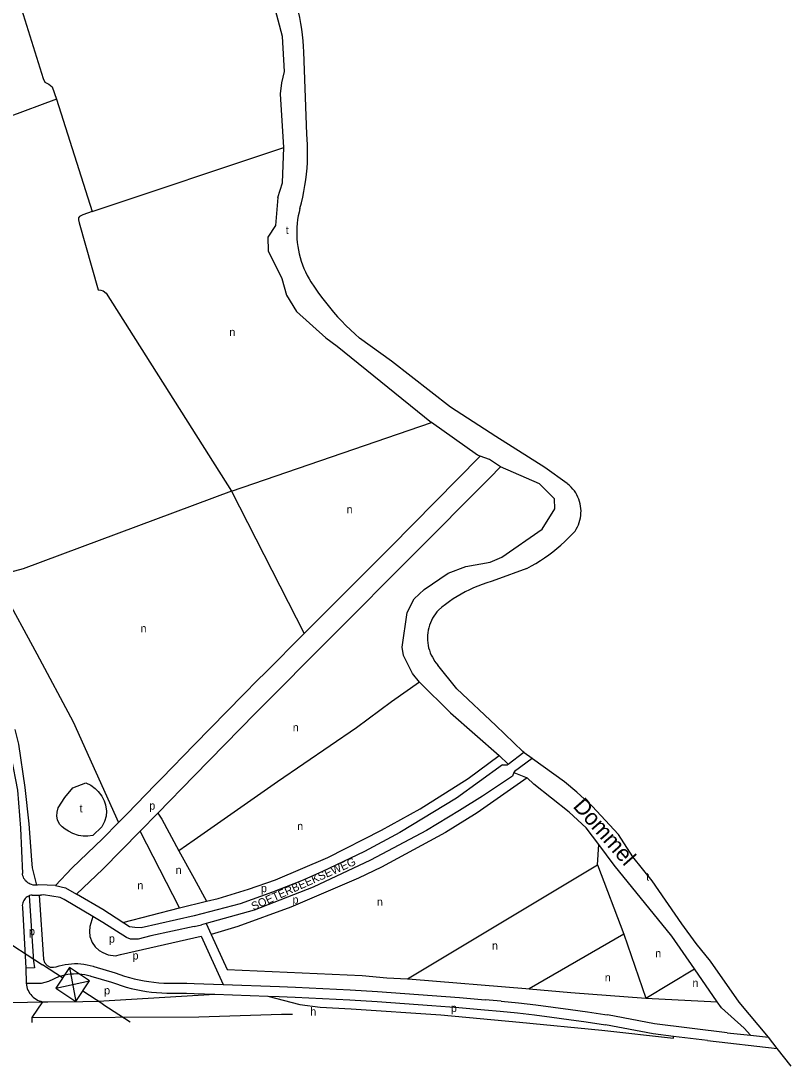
# Model space of a CAD drawing. Extents: x 161936 to 163647, y 386450 to 388633.
# Drawn here: x 163264 to 163647, y 386496 to 387015 of the extents above; entities that cross this region are included whole.
import ezdxf

# ---------------------------------------------------------------- set-up
doc = ezdxf.new("R2010")
doc.units = 0
for name, color, linetype in [('BLT_Basislijn', 7, 'Continuous'), ('BLT_Centroide', 7, 'Continuous'), ('BLT_Gemeentegrens', 7, 'Continuous'), ('BLT_Hoogspanningsmast_en_leidingen', 7, 'Continuous'), ('BLT_Straatnaam_verkleind', 7, 'Continuous'), ('BLT_Vlakafsluiter', 7, 'Continuous'), ('BLT_Waternaam_spoorwegen', 7, 'Continuous')]:
    doc.layers.add(name, color=color, linetype=linetype)

msp = doc.modelspace()

# ---------------------------------------------------------------- linework, layer by layer
at = {"layer": 'BLT_Basislijn'}
for p, q in [((163281.5, 386976.57), (163299.37, 386920.61)), ((163299.37, 386920.61), (163394.5, 386952.5)), ((163368.56, 386781.63), (163468.05, 386815.74)), ((163368.56, 386781.63), (163404.69, 386710.9)), ((163381.71, 386687.86), (163385.32, 386691.48)), ((163333.93, 386639.09), (163350, 386655.55)), ((163501.69, 386650.26), (163506.08, 386645.98)), ((163506.08, 386645.98), (163513.89, 386651.91)), ((163331.92, 386621.7), (163350, 386640.18)), ((163508.94, 386641.87), (163508.17, 386639.98)), ((163508.94, 386641.87), (163515.51, 386639.18)), ((163316.62, 386621.37), (163330.64, 386635.72)), ((163330.64, 386635.72), (163333.93, 386639.09)), ((163312.34, 386617.02), (163316.62, 386621.37)), ((163342.69, 386574.69), (163323.15, 386612.78)), ((163350, 386608.26), (163342.45, 386602.98)), ((163550.54, 386596.03), (163551.09, 386606.07)), ((163342.45, 386602.98), (163350, 386589.17)), ((163455.98, 386539.27), (163550.54, 386596.03)), ((163550.54, 386596.03), (163563.58, 386561.6)), ((163281.13, 386585.71), (163272.79, 386586.05)), ((163268, 386580.59), (163270.21, 386548.08)), ((163269.45, 386580.92), (163272.99, 386580.97)), ((163272.99, 386580.97), (163273.61, 386580.98)), ((163272.99, 386580.97), (163275.15, 386549.05)), ((163274.33, 386580.99), (163273.61, 386580.98)), ((163342.69, 386574.69), (163356.15, 386577.9)), ((163264.67, 386574.7), (163266.26, 386544.69)), ((163314.48, 386567.34), (163342.69, 386574.69)), ((163350, 386565.41), (163353.59, 386566.21)), ((163355.98, 386566.86), (163353.59, 386566.21)), ((163355.98, 386566.86), (163358.51, 386561.37)), ((163563.58, 386561.6), (163516.6, 386534.3)), ((163563.58, 386561.6), (163574.45, 386529.71)), ((163266.26, 386544.69), (163266.52, 386537.17)), ((163300.12, 386545.49), (163310.72, 386542.33)), ((163574.45, 386529.71), (163598.64, 386544.32)), ((163609.99, 386527.96), (163598.64, 386544.32)), ((163298.71, 386540.69), (163308.93, 386537.66)), ((163338.94, 386537.19), (163346.42, 386537.18)), ((163346.42, 386537.18), (163350, 386537.05)), ((163350, 386537.05), (163364.45, 386536.53)), ((163364.45, 386536.53), (163392.5, 386535.5)), ((163455.98, 386539.27), (163458.4, 386539.12)), ((163338.97, 386532.19), (163346.24, 386532.19)), ((163346.24, 386532.19), (163350, 386532.05)), ((163350, 386532.05), (163360.35, 386531.67)), ((163360.35, 386531.67), (163386.64, 386530.71)), ((163392.5, 386535.5), (163400.38, 386535.27)), ((163502.62, 386528.26), (163494.72, 386528.91)), ((163574.45, 386529.71), (163609.99, 386527.96)), ((163494.28, 386523.93), (163502.09, 386523.29)), ((163614.89, 386512.45), (163626.53, 386511.29)), ((163626.53, 386511.29), (163635.45, 386510.3)), ((163605.25, 386508.62), (163639.79, 386504.79))]:
    msp.add_line(p, q, dxfattribs=at)
for points in [[(163394.5, 386952.5), (163392.97, 386979.16), (163393.56, 386984.65), (163394.91, 386990.31), (163393.94, 387007.7), (163386.8, 387034.63), (163385.09, 387040.58), (163380.39, 387056.97), (163377.05, 387076.25), (163376.4, 387093.28), (163375.74, 387113.64), (163379.05, 387123.96), (163379.59, 387129.12)], [(163296.46, 387090.95), (163297.78, 387080.59), (163297.53, 387079.25), (163297.04, 387078.25), (163295.95, 387077.25), (163250.76, 387063.78), (163274.95, 386986.78), (163275.77, 386985.01), (163277.69, 386983.93), (163279.42, 386982.59), (163281.5, 386976.57)], [(163281.5, 386976.57), (163233.34, 386958.66), (163204.26, 386945.79), (163154.96, 386921.5)], [(163391.64, 386927.7), (163393.97, 386934.94), (163394.5, 386952.5)], [(163391.64, 386927.7), (163390.48, 386913.79), (163386.57, 386907.88)], [(163299.37, 386920.61), (163294.59, 386919), (163293.08, 386918.23), (163292.56, 386917.6), (163292.48, 386916.46), (163292.88, 386914.97), (163302.28, 386881.78), (163303.55, 386881.63), (163304.75, 386881.16), (163306.24, 386880.05), (163368.56, 386781.63)], [(163386.57, 386907.88), (163386.73, 386901.05), (163393.5, 386887.31), (163395.97, 386879.16), (163400.8, 386870.91)], [(163400.8, 386870.91), (163415.48, 386857.82), (163421.16, 386853.8), (163468.05, 386815.74)], [(163492.1, 386799.07), (163490.77, 386799.55), (163468.05, 386815.74)], [(163404.69, 386710.9), (163447.59, 386753.89), (163492.1, 386799.07)], [(163502.2, 386793.72), (163496.76, 386797.39), (163492.1, 386799.07)], [(163350, 386640.18), (163380.46, 386671.32), (163496.97, 386788.25), (163502.2, 386793.72)], [(163461.98, 386686.82), (163458.54, 386690.99), (163454.12, 386699.99), (163453.41, 386704.22), (163455.86, 386721.39), (163459.36, 386728.15), (163464.29, 386732.76), (163476.21, 386741.01), (163485, 386744.17), (163497.16, 386746.34), (163502.96, 386748.87), (163522.98, 386762.75), (163529.31, 386772.91), (163529.06, 386777.82), (163521.73, 386785.4), (163502.2, 386793.72)], [(163368.56, 386781.63), (163265.08, 386743.08), (163250.55, 386739.31)], [(163250.55, 386739.31), (163254.72, 386732.31), (163271.87, 386700.81)], [(163385.32, 386691.48), (163404.69, 386710.9)], [(163271.87, 386700.81), (163289.92, 386667.06), (163312.34, 386617.02)], [(163350, 386655.55), (163374.51, 386680.65), (163381.71, 386687.86)], [(163461.98, 386686.82), (163448.02, 386677.07), (163430.78, 386664.03), (163391.43, 386637.27), (163350, 386608.26)], [(163461.98, 386686.82), (163477.47, 386671.58), (163501.69, 386650.26)], [(163255.63, 386663.22), (163259.04, 386649.35), (163262.26, 386633.07), (163263.66, 386614.17), (163264.67, 386591.66)], [(163260.85, 386663.22), (163262.66, 386655.98), (163265.87, 386634.48), (163267.88, 386616.39), (163269.09, 386598.3), (163269.49, 386594.48), (163271.69, 386585.87)], [(163356.15, 386577.9), (163361.96, 386579.19), (163377.09, 386583.91), (163390.4, 386588.5), (163416.44, 386599.62), (163443.19, 386613.29), (163462.4, 386623.89), (163486.28, 386638.85), (163501.69, 386650.26)], [(163503.34, 386645.63), (163480.38, 386629.13), (163452.22, 386612.11), (163434.61, 386602.56), (163413.43, 386592.44), (163403.28, 386588.06), (163389, 386582.33), (163372.92, 386576.64), (163350, 386570.71)], [(163503.34, 386645.63), (163505.79, 386645.76), (163506.08, 386645.98)], [(163517.99, 386648.88), (163509.17, 386642.44), (163508.94, 386641.87)], [(163508.17, 386639.98), (163493.4, 386630.13), (163481.82, 386622.93), (163465.43, 386613.01), (163437.65, 386598.34), (163409.19, 386584.9), (163379.85, 386573.43), (163355.98, 386566.86)], [(163515.51, 386639.18), (163490.74, 386621.82), (163474.92, 386612.08), (163443.05, 386594.76), (163431.75, 386589.36), (163398.06, 386574.92), (163371.76, 386565.4), (163358.51, 386561.37)], [(163551.09, 386606.07), (163544.88, 386614.29), (163536.39, 386622.18), (163518.9, 386636.15), (163515.51, 386639.18)], [(163331.92, 386621.7), (163323.15, 386612.78)], [(163331.92, 386621.7), (163333.87, 386618.69), (163342.45, 386602.98)], [(163281.13, 386585.71), (163289.23, 386594.37), (163304.53, 386609.08), (163312.34, 386617.02)], [(163323.15, 386612.78), (163304.54, 386593.86), (163291.45, 386581.35)], [(163598.64, 386544.32), (163587.38, 386560.56), (163558.82, 386595.86), (163551.09, 386606.07)], [(163271.69, 386585.87), (163271.36, 386585.85), (163270.64, 386585.86), (163269.92, 386585.96), (163269.22, 386586.13), (163268.55, 386586.38), (163267.9, 386586.71), (163267.3, 386587.1), (163266.74, 386587.56), (163266.24, 386588.07), (163265.79, 386588.64), (163265.41, 386589.26), (163265.11, 386589.91), (163264.87, 386590.59), (163264.72, 386591.3), (163264.67, 386591.66)], [(163350, 386589.17), (163356.15, 386577.9)], [(163272.79, 386586.05), (163272.08, 386585.91), (163271.69, 386585.87)], [(163281.13, 386585.71), (163286.1, 386584.6), (163291.45, 386581.35)], [(163268, 386580.59), (163267.58, 386580.43), (163267.02, 386580.11), (163266.49, 386579.73), (163266.02, 386579.29), (163265.6, 386578.79), (163265.25, 386578.25), (163264.97, 386577.66), (163264.76, 386577.05), (163264.63, 386576.42), (163264.58, 386575.77), (163264.6, 386575.12), (163264.67, 386574.7)], [(163269.45, 386580.92), (163268.81, 386580.83), (163268.18, 386580.67), (163268, 386580.59)], [(163299.62, 386570.23), (163285.4, 386578.81), (163283.33, 386579.7), (163275.05, 386581.03), (163274.33, 386580.99)], [(163314.48, 386567.34), (163304.56, 386573.73), (163291.45, 386581.35)], [(163299.62, 386570.23), (163298.19, 386565.4), (163297.91, 386562.93), (163298.21, 386560.31), (163299.27, 386557.42), (163300.79, 386555.28), (163302.74, 386553.41), (163304.56, 386552.41), (163307.28, 386551.26), (163310.89, 386550.74), (163313.38, 386551.37), (163353.41, 386560.48), (163364.45, 386536.53)], [(163350, 386565.41), (163328.45, 386560.65), (163322.23, 386558.97), (163318.41, 386558.99), (163316.34, 386559.83), (163304.56, 386567.26), (163299.62, 386570.23)], [(163350, 386570.71), (163323.6, 386564.67), (163320.52, 386564.78), (163317.85, 386565.18), (163314.48, 386567.34)], [(163358.51, 386561.37), (163366.49, 386544.04), (163433.55, 386540.93), (163445.84, 386539.89), (163455.98, 386539.27)], [(163270.21, 386548.08), (163270.69, 386544.83), (163266.26, 386544.69)], [(163275.15, 386549.05), (163275.67, 386547.45), (163276.97, 386546.02), (163278.49, 386545.19), (163280.13, 386545.06), (163281.46, 386545.35), (163282.94, 386545.8), (163284.45, 386546.18), (163285.96, 386546.48), (163287.5, 386546.7), (163289.04, 386546.84), (163290.59, 386546.9), (163292.14, 386546.89), (163293.69, 386546.79), (163295.23, 386546.61), (163296.76, 386546.35), (163298.27, 386546.02), (163299.76, 386545.6), (163300.12, 386545.49)], [(163283.05, 386540.61), (163284.4, 386541.02), (163285.78, 386541.35), (163287.17, 386541.61), (163288.58, 386541.79), (163289.99, 386541.89), (163291.4, 386541.9), (163292.82, 386541.84), (163294.22, 386541.7), (163295.62, 386541.48), (163297, 386541.18), (163298.37, 386540.8), (163298.71, 386540.69)], [(163310.72, 386542.33), (163313.06, 386541.48), (163315.42, 386540.7), (163317.8, 386539.99), (163320.21, 386539.37), (163322.64, 386538.82), (163325.08, 386538.35), (163327.53, 386537.96), (163330, 386537.65), (163332.47, 386537.42), (163334.95, 386537.26), (163337.44, 386537.19), (163338.94, 386537.19)], [(163266.52, 386537.17), (163274.14, 386537.17), (163277.73, 386538.14), (163283.05, 386540.61)], [(163266.52, 386537.17), (163266.83, 386535.43), (163267.07, 386534.58), (163267.38, 386533.76), (163267.76, 386532.97), (163268.21, 386532.21), (163268.73, 386531.5), (163269.31, 386530.84), (163269.95, 386530.24), (163270.64, 386529.7), (163271.38, 386529.22), (163272.16, 386528.81), (163272.97, 386528.47), (163273.81, 386528.21), (163274.67, 386527.94)], [(163308.93, 386537.66), (163311.34, 386536.78), (163313.77, 386535.97), (163316.23, 386535.24), (163318.71, 386534.59), (163321.21, 386534.01), (163323.73, 386533.51), (163326.26, 386533.09), (163328.8, 386532.75), (163331.35, 386532.49), (163333.91, 386532.31), (163336.48, 386532.21), (163338.97, 386532.19)], [(163458.4, 386539.12), (163514.8, 386534.45), (163516.6, 386534.3)], [(163274.67, 386527.94), (163275.15, 386527.95), (163277.21, 386527.97), (163294.61, 386528.09), (163302.25, 386528.19), (163360.35, 386531.67)], [(163400.38, 386535.27), (163413.99, 386534.59), (163427.6, 386533.83), (163441.2, 386532.99), (163454.79, 386532.07), (163468.38, 386531.08), (163481.97, 386530), (163494.72, 386528.91)], [(163516.6, 386534.3), (163537.19, 386532.51), (163574.45, 386529.71)], [(163386.64, 386530.71), (163402.48, 386526.63), (163412.61, 386525.19), (163428.13, 386524.47), (163472.61, 386521.45), (163511.78, 386517.87), (163552.64, 386513.85), (163588.24, 386509.83), (163588.32, 386510.75)], [(163386.64, 386530.71), (163392.32, 386530.51), (163400.15, 386530.27)], [(163400.15, 386530.27), (163413.74, 386529.6), (163427.33, 386528.84), (163440.92, 386528), (163454.5, 386527.08), (163468.08, 386526.09), (163481.65, 386525.01), (163494.28, 386523.93)], [(163502.62, 386528.26), (163511.23, 386527.35), (163519.83, 386526.36), (163528.42, 386525.29), (163537, 386524.13), (163545.57, 386522.9), (163554.13, 386521.59), (163555.45, 386521.38)], [(163626.53, 386511.29), (163623.35, 386514.74), (163612.1, 386524.92), (163609.99, 386527.96)], [(163269.3, 386520.06), (163352.26, 386520.45), (163393.35, 386521.77), (163398.81, 386521.84)], [(163502.09, 386523.29), (163510.68, 386522.38), (163519.23, 386521.39), (163527.78, 386520.33), (163536.31, 386519.18), (163544.84, 386517.96), (163554.4, 386516.49)], [(163614.89, 386512.45), (163578.9, 386516.97), (163555.45, 386521.38)], [(163588.32, 386510.75), (163578.12, 386512.03), (163554.4, 386516.49)], [(163605.25, 386508.62), (163588.32, 386510.75)]]:
    msp.add_lwpolyline(points, dxfattribs=at)
msp.add_lwpolyline([(163285.75, 386629.48), (163289.7, 386634.23), (163296.19, 386636.68), (163298.58, 386635.51), (163300.73, 386633.97), (163302.34, 386632.41), (163304.07, 386630.07), (163305.24, 386627.73), (163305.88, 386625.8), (163306.36, 386622.62), (163306.2, 386620.17), (163305.48, 386617.47), (163304.17, 386614.91), (163299.65, 386610.48), (163297.07, 386610.18), (163294.8, 386610.24), (163292.43, 386610.63), (163289.76, 386611.49), (163287.48, 386612.65), (163285.9, 386613.73), (163284.41, 386614.79), (163283.12, 386616.26), (163282.12, 386618.31), (163281.74, 386620.23), (163281.85, 386622.24), (163282.48, 386624.25)], close=True, dxfattribs=at)
at = {"layer": 'BLT_Gemeentegrens'}
for p, q in [((163538.66, 386761.11), (163539.32, 386761.86)), ((163515.39, 386743.29), (163500, 386737.59)), ((163500, 386737.59), (163497.65, 386736.72)), ((163469.55, 386697.27), (163470.3, 386696.25)), ((163513.4, 386652.38), (163500, 386665.27)), ((163513.89, 386651.91), (163513.4, 386652.38)), ((163518.21, 386648.72), (163517.99, 386648.88)), ((163639.79, 386504.79), (163635.45, 386510.3)), ((163646.74, 386495.96), (163639.79, 386504.79))]:
    msp.add_line(p, q, dxfattribs=at)
for points in [[(163404.39, 387002.59), (163404.17, 387005.5), (163403.86, 387008.4), (163403.48, 387011.29), (163403.01, 387014.17), (163402.47, 387017.03), (163401.85, 387019.88), (163401.15, 387022.71), (163400.37, 387025.52), (163400.17, 387026.21)], [(163406.04, 386959.07), (163404.51, 387000), (163404.39, 387002.59)], [(163402.6, 386922.22), (163403.33, 386925.02), (163403.99, 386927.84), (163404.57, 386930.68), (163405.07, 386933.53), (163405.49, 386936.39), (163405.84, 386939.27), (163406.1, 386942.15), (163406.28, 386945.04), (163406.39, 386947.93), (163406.41, 386950.82), (163406.35, 386953.72), (163406.22, 386956.61), (163406.04, 386959.07)], [(163402.6, 386922.22), (163402.13, 386920.38), (163401.74, 386918.51), (163401.43, 386916.63), (163401.2, 386914.74), (163401.05, 386912.84), (163400.97, 386910.93), (163400.98, 386909.02), (163401.07, 386907.12), (163401.23, 386905.22), (163401.48, 386903.33), (163401.81, 386901.45), (163402.21, 386899.59), (163402.69, 386897.74), (163403.25, 386895.92), (163403.89, 386894.12), (163404.59, 386892.35), (163405.38, 386890.61), (163406.23, 386888.91), (163407.16, 386887.24), (163408.06, 386885.76)], [(163408.06, 386885.76), (163409.76, 386883.13), (163411.52, 386880.55), (163413.35, 386878.02), (163415.24, 386875.53), (163417.2, 386873.09), (163419.22, 386870.7), (163421.3, 386868.37), (163423.24, 386866.29)], [(163423.24, 386866.29), (163425.43, 386864.06), (163427.67, 386861.89), (163429.98, 386859.77), (163432.25, 386857.79)], [(163535.37, 386785.49), (163524.27, 386793.41), (163500, 386808.87), (163477.36, 386823.48), (163448.14, 386846.23), (163432.25, 386857.79)], [(163539.32, 386761.86), (163539.95, 386762.86), (163540.51, 386763.9), (163540.99, 386764.97), (163541.4, 386766.08), (163541.74, 386767.21), (163542, 386768.36), (163542.18, 386769.53), (163542.27, 386770.7), (163542.3, 386771.88), (163542.24, 386773.06), (163542.1, 386774.23), (163541.88, 386775.39), (163541.58, 386776.53), (163541.21, 386777.65), (163540.76, 386778.74), (163540.24, 386779.8), (163539.65, 386780.82), (163538.99, 386781.8), (163538.26, 386782.73), (163537.48, 386783.61), (163536.63, 386784.44), (163535.74, 386785.2), (163535.37, 386785.49)], [(163526.25, 386750), (163528.33, 386751.57), (163530.35, 386753.2), (163532.33, 386754.89), (163534.24, 386756.64), (163536.11, 386758.44), (163537.92, 386760.31), (163538.66, 386761.11)], [(163515.39, 386743.29), (163517.66, 386744.5), (163519.9, 386745.79), (163522.09, 386747.15), (163524.23, 386748.57), (163526.25, 386750)], [(163497.65, 386736.72), (163495.43, 386736.05), (163493.23, 386735.32), (163491.07, 386734.5), (163488.93, 386733.61), (163486.82, 386732.65), (163484.74, 386731.62), (163482.71, 386730.52), (163480.71, 386729.34), (163478.76, 386728.1), (163476.85, 386726.79), (163474.98, 386725.42), (163473.17, 386723.98), (163471.52, 386722.58)], [(163471.52, 386722.58), (163470.67, 386721.64), (163469.89, 386720.65), (163469.17, 386719.6), (163468.51, 386718.52), (163467.93, 386717.4), (163467.42, 386716.24), (163466.98, 386715.05), (163466.62, 386713.83), (163466.34, 386712.6), (163466.13, 386711.35), (163466, 386710.09), (163465.96, 386708.83), (163465.99, 386707.56), (163466.1, 386706.3), (163466.3, 386705.05), (163466.57, 386703.81), (163466.92, 386702.59), (163467.34, 386701.4), (163467.84, 386700.24), (163468.41, 386699.11), (163469.06, 386698.01), (163469.55, 386697.27)], [(163470.3, 386696.25), (163471.12, 386695.29), (163471.21, 386695.19)], [(163500, 386665.27), (163480.64, 386683.39), (163471.21, 386695.19)], [(163517.99, 386648.88), (163514.08, 386651.72), (163513.89, 386651.91)], [(163635.45, 386510.3), (163620.93, 386527.81), (163606.65, 386548.16), (163599.58, 386556.92), (163592.37, 386566.68), (163577.74, 386588.03), (163568.09, 386599.99), (163560.89, 386611.1), (163547.81, 386625.17), (163540.16, 386632.14), (163534.1, 386637.17), (163518.21, 386648.72)]]:
    msp.add_lwpolyline(points, dxfattribs=at)
at = {"layer": 'BLT_Hoogspanningsmast_en_leidingen'}
for p, q in [((163032.05, 386703.12), (163274.61, 386546.34)), ((163284.6, 386539.8), (163274.61, 386546.34)), ((163287.97, 386544.95), (163291.21, 386528.11)), ((163281.22, 386534.65), (163297.96, 386538.41)), ((163304.57, 386526.72), (163294.58, 386533.26)), ((163304.57, 386526.72), (163318.26, 386517.88))]:
    msp.add_line(p, q, dxfattribs=at)
msp.add_lwpolyline([(163287.97, 386544.95), (163281.22, 386534.65), (163291.21, 386528.11), (163297.96, 386538.41)], close=True, dxfattribs=at)
at = {"layer": 'BLT_Vlakafsluiter'}
for p, q in [((163247.23, 386527.28), (163274.67, 386527.94)), ((163274.67, 386527.94), (163269.3, 386520.06)), ((163269.3, 386520.06), (163269.39, 386517.69))]:
    msp.add_line(p, q, dxfattribs=at)

# ---------------------------------------------------------------- texts
at = {"layer": 'BLT_Centroide'}
for s, p in [('t', (163395.52, 386909.45)), ('n', (163367.48, 386858.75)), ('n', (163425.75, 386770.63)), ('n', (163323.33, 386711.52)), ('n', (163399.03, 386662.3)), ('t', (163293.06, 386622.05)), ('p', (163327.69, 386623.41)), ('n', (163401.21, 386613.25)), ('n', (163340.78, 386591.41)), ('t', (163574.69, 386588.12)), ('n', (163321.74, 386583.79)), ('p', (163383.2, 386582.4)), ('p', (163398.88, 386576.72)), ('n', (163440.83, 386575.63)), ('p', (163267.91, 386560.97)), ('p', (163307.62, 386557.33)), ('n', (163498.02, 386553.83)), ('p', (163319.36, 386548.93)), ('n', (163579.17, 386550.02)), ('n', (163554.12, 386538.03)), ('n', (163597.69, 386535.3)), ('p', (163305.23, 386531.6)), ('p', (163477.65, 386522.85)), ('h', (163407.71, 386521.09))]:
    msp.add_text(s, height=4, dxfattribs=at).set_placement(p)
at = {"layer": 'BLT_Straatnaam_verkleind'}
msp.add_text('SOETERBEEKSEWEG', height=4, rotation=24.1188, dxfattribs=at).set_placement((163379.48, 386573.26))
at = {"layer": 'BLT_Waternaam_spoorwegen'}
msp.add_text('Dommel', height=8, rotation=311.2744, dxfattribs=at).set_placement((163537.95, 386624.84))

doc.saveas('drawing.dxf')
